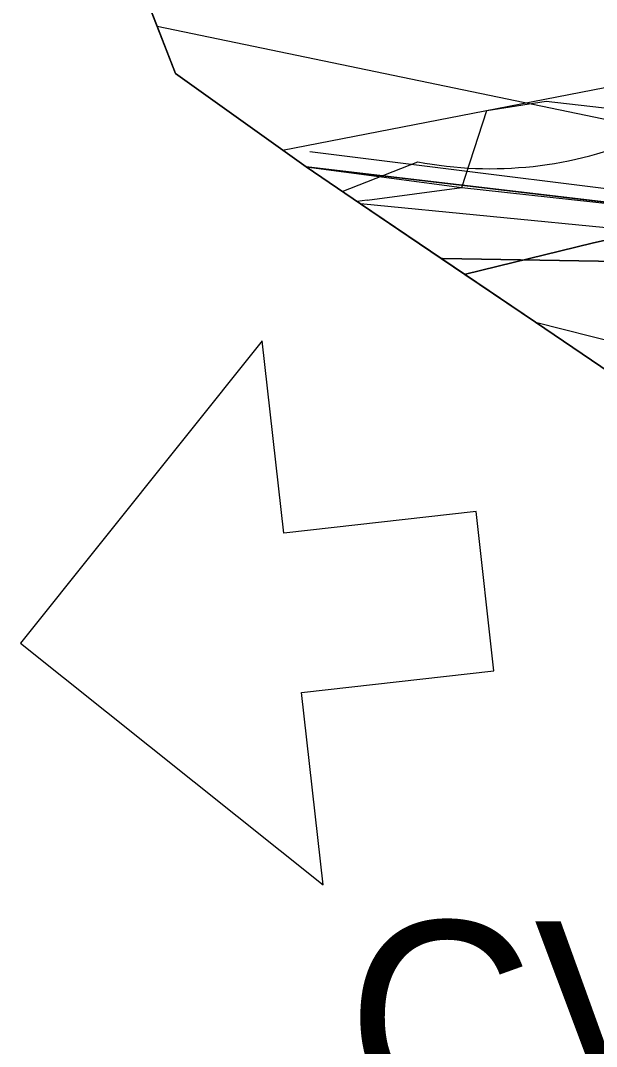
# Model space of a CAD drawing. Extents: x -706130 to -698555, y -971544 to -967260.
# Drawn here: x -705963.7 to -705919.1, y -969569.5 to -969489.9 of the extents above; entities that cross this region are included whole.
import ezdxf

# ---------------------------------------------------------------- set-up
doc = ezdxf.new("R2010")
doc.units = 0
for name, color, linetype in [('Archeologická naleziště S', 7, 'Continuous'), ('BPEJ hranice S', 7, 'Continuous'), ('CHKO_Luzicke hory hranice S', 7, 'Continuous'), ('CHKO_Luzicke hory zonace S', 7, 'Continuous'), ('Hranice řešeného území', 7, 'Continuous'), ('KN_Hranice obce', 7, 'Continuous'), ('KN_Hranice_katastrální území', 7, 'Continuous'), ('KN_Hranice_parcel', 7, 'Continuous'), ('KN_Hranice_parcel_vnitrni_kresba', 7, 'Continuous'), ('KN_Polygon parcely', 7, 'Continuous'), ('KN_POZEMKY_14_OSTATNI PLOCHA', 7, 'Continuous'), ('KN_POZEMKY_2_ORNA PUDA', 7, 'Continuous'), ('KN_VYUZITI_16_ostatni plocha_silnice', 7, 'Continuous'), ('Komunikace popis smery a sipky', 7, 'Continuous'), ('Koridor silnicni_D03_silnice I tridy N', 7, 'Continuous'), ('Koridor silnicni_D03_silnice I tridy srafy N', 7, 'Continuous'), ('OP lesa 30 m', 7, 'Continuous'), ('Plochy doprava silniční - silnice I třídy S', 7, 'Continuous'), ('Plochy zemědělské všeobecné CELEK S', 7, 'Continuous'), ('Povodi vodniho toku S', 7, 'Continuous'), ('Regulační bloky v krajině S', 7, 'Continuous'), ('Regulační bloky zastavěné S', 7, 'Continuous'), ('Spoje_dálkový komunikační kabel S', 7, 'Continuous'), ('Trasy cykloturistické N', 7, 'Continuous'), ('VPS dopravni infrastruktury_obrys N', 7, 'Continuous'), ('VPS dopravni infrastruktury_plochy N', 7, 'Continuous'), ('VÝŠKOPIS_vrstevnice hlavní', 7, 'Continuous'), ('Zábory hodnocené - koridory', 7, 'Continuous')]:
    doc.layers.add(name, color=color, linetype=linetype)

msp = doc.modelspace()

# ---------------------------------------------------------------- linework, layer by layer
at = {"layer": 'Archeologická naleziště S'}
msp.add_lwpolyline([(-705697.432, -968947.894), (-705589.562, -969129.75), (-705860.312, -969509.688), (-705953.083, -969490.406)], dxfattribs=at)
at = {"layer": 'BPEJ hranice S'}
msp.add_line((-705933.636, -969506.66), (-705923.79, -969513.33), dxfattribs=at)
for points in [[(-705933.636, -969506.66), (-705933.633, -969506.661), (-705929.266, -969509.62), (-705929.204, -969509.605), (-705919.398, -969507.203), (-705909.751, -969505.033), (-705893.789, -969501.444), (-705849.322, -969490.521), (-705822.249, -969478.432), (-705785.772, -969455.147), (-705760.064, -969435.685), (-705733.661, -969416.918)], [(-705733.661, -969416.918), (-705760.064, -969435.685), (-705785.772, -969455.147), (-705822.249, -969478.432), (-705849.322, -969490.521), (-705893.789, -969501.444), (-705909.751, -969505.033), (-705919.398, -969507.203), (-705929.204, -969509.605), (-705929.266, -969509.62), (-705923.79, -969513.33)], [(-705956.285, -969482.146), (-705951.67, -969494.05), (-705941.55, -969501.3), (-705937.34, -969504.15), (-705933.636, -969506.66)], [(-705923.79, -969513.33), (-705929.266, -969509.62), (-705933.633, -969506.661), (-705933.636, -969506.66)], [(-705923.79, -969513.33), (-705918, -969517.26), (-705903.89, -969529.84), (-705882.7, -969548.73), (-705862.83, -969579.64), (-705856.81, -969592.97), (-705847.39, -969627.87), (-705847.39, -969631.7), (-705847.36, -969657.14), (-705782.79, -969663.18), (-705759.32, -969658.73), (-705740.87, -969647.85), (-705740.138, -969648.266)]]:
    msp.add_lwpolyline(points, dxfattribs=at)
at = {"layer": 'CHKO_Luzicke hory hranice S'}
msp.add_lwpolyline([(-705941.55, -969501.3), (-705941.55, -969501.3), (-705907.31, -969505.32), (-705889.91, -969515.01), (-705872.58, -969525.62), (-705851.69, -969540.66), (-705832.54, -969551.1), (-705820.44, -969555.79), (-705803.69, -969560.7), (-705785.53, -969562.92), (-705550.52, -969564.48), (-705371.24, -969565.74), (-705346.96, -969565.91), (-705321.55, -969559.75)], dxfattribs=at)
at = {"layer": 'CHKO_Luzicke hory zonace S'}
msp.add_lwpolyline([(-705736.36, -969338.21), (-705739.09, -969334.17), (-705792.04, -969334.09), (-705816.66, -969366.26), (-705830.99, -969387.84), (-705850.52, -969417.77), (-705871.21, -969438.87), (-705927.26, -969471.43), (-705956.66, -969481.18), (-705951.67, -969494.05), (-705941.55, -969501.3)], dxfattribs=at)
at = {"layer": 'Hranice řešeného území'}
msp.add_lwpolyline([(-705687.4, -969678.25), (-705740.87, -969647.85), (-705759.32, -969658.73), (-705782.79, -969663.18), (-705847.36, -969657.14), (-705847.39, -969631.7), (-705847.39, -969627.87), (-705856.81, -969592.97), (-705862.83, -969579.64), (-705882.7, -969548.73), (-705903.89, -969529.84), (-705918, -969517.26), (-705923.79, -969513.33), (-705937.34, -969504.15), (-705941.55, -969501.3), (-705951.67, -969494.05), (-705956.66, -969481.18)], dxfattribs=at)
at = {"layer": 'KN_Hranice obce'}
msp.add_lwpolyline([(-705956.66, -969481.18), (-705951.67, -969494.05), (-705941.55, -969501.3), (-705937.34, -969504.15), (-705923.79, -969513.33), (-705918, -969517.26), (-705903.89, -969529.84), (-705882.7, -969548.73), (-705862.83, -969579.64), (-705856.81, -969592.97), (-705847.39, -969627.87), (-705847.39, -969631.7), (-705847.36, -969657.14), (-705782.79, -969663.18), (-705759.32, -969658.73), (-705740.87, -969647.85), (-705687.4, -969678.25)], dxfattribs=at)
at = {"layer": 'KN_Hranice_katastrální území'}
msp.add_lwpolyline([(-705956.66, -969481.18), (-705951.67, -969494.05), (-705941.55, -969501.3), (-705937.34, -969504.15), (-705923.79, -969513.33), (-705918, -969517.26), (-705903.89, -969529.84), (-705882.7, -969548.73), (-705862.83, -969579.64), (-705856.81, -969592.97), (-705847.39, -969627.87), (-705847.39, -969631.7), (-705847.36, -969657.14), (-705782.79, -969663.18), (-705759.32, -969658.73), (-705740.87, -969647.85), (-705687.4, -969678.25)], dxfattribs=at)
at = {"layer": 'KN_Hranice_parcel'}
msp.add_line((-705941.55, -969501.3), (-705937.34, -969504.15), dxfattribs=at)
for points in [[(-705956.66, -969481.18), (-705951.67, -969494.05), (-705941.55, -969501.3)], [(-705941.55, -969501.3), (-705907.31, -969505.32), (-705889.91, -969515.01), (-705872.58, -969525.62), (-705851.69, -969540.66), (-705832.54, -969551.1), (-705820.44, -969555.79), (-705803.69, -969560.7), (-705785.53, -969562.92), (-705550.52, -969564.48), (-705371.24, -969565.74)], [(-705937.34, -969504.15), (-705923.79, -969513.33), (-705918, -969517.26)]]:
    msp.add_lwpolyline(points, dxfattribs=at)
at = {"layer": 'KN_Hranice_parcel_vnitrni_kresba'}
for p, q in [((-705907.24, -969507.11), (-705937.34, -969504.15)), ((-705923.79, -969513.33), (-705917.1, -969515.02))]:
    msp.add_line(p, q, dxfattribs=at)
msp.add_lwpolyline([(-705941.26, -969500.11), (-705906.95, -969504.38), (-705870.89, -969525.17), (-705852.06, -969539.55), (-705831.98, -969550.25), (-705821.14, -969554.42), (-705803.54, -969559.8), (-705785.04, -969561.98), (-705550.85, -969563.22), (-705372.86, -969564.89), (-705347.07, -969565.04), (-705320.72, -969558.83)], dxfattribs=at)
at = {"layer": 'KN_Polygon parcely'}
for points in [[(-705736.36, -969338.21), (-705739.09, -969334.17), (-705792.04, -969334.09), (-705816.66, -969366.26), (-705830.36, -969402.28), (-705845.61, -969425.56), (-705859.43, -969439.87), (-705878.77, -969450.42), (-705927.26, -969471.43), (-705956.66, -969481.18), (-705951.67, -969494.05), (-705941.55, -969501.3), (-705907.31, -969505.32), (-705889.91, -969515.01), (-705872.58, -969525.62), (-705851.69, -969540.66), (-705832.54, -969551.1), (-705820.44, -969555.79), (-705803.69, -969560.7), (-705785.53, -969562.92), (-705550.52, -969564.48)], [(-705550.52, -969564.48), (-705785.53, -969562.92), (-705803.69, -969560.7), (-705820.44, -969555.79), (-705832.54, -969551.1), (-705851.69, -969540.66), (-705872.58, -969525.62), (-705889.91, -969515.01), (-705907.31, -969505.32), (-705941.55, -969501.3), (-705937.34, -969504.15), (-705923.79, -969513.33), (-705918, -969517.26), (-705911.46, -969518.58), (-705897.3, -969526.11), (-705883.64, -969534.42), (-705860.02, -969551.46), (-705834.84, -969565.35), (-705821.47, -969570.79), (-705800.04, -969575.55), (-705765.75, -969577.73), (-705551.76, -969579.02)]]:
    msp.add_lwpolyline(points, dxfattribs=at)
at = {"layer": 'KN_POZEMKY_14_OSTATNI PLOCHA'}
for p, q in [((-705937.34, -969504.15), (-705941.55, -969501.3)), ((-705941.55, -969501.3), (-705907.31, -969505.32)), ((-705923.79, -969513.33), (-705937.34, -969504.15)), ((-705918, -969517.26), (-705923.79, -969513.33))]:
    msp.add_line(p, q, dxfattribs=at)
at = {"layer": 'KN_POZEMKY_2_ORNA PUDA'}
for p, q in [((-705951.67, -969494.05), (-705956.66, -969481.18)), ((-705941.55, -969501.3), (-705951.67, -969494.05)), ((-705907.31, -969505.32), (-705941.55, -969501.3))]:
    msp.add_line(p, q, dxfattribs=at)
at = {"layer": 'KN_VYUZITI_16_ostatni plocha_silnice'}
for p, q in [((-705937.34, -969504.15), (-705941.55, -969501.3)), ((-705941.55, -969501.3), (-705907.31, -969505.32)), ((-705923.79, -969513.33), (-705937.34, -969504.15)), ((-705918, -969517.26), (-705923.79, -969513.33))]:
    msp.add_line(p, q, dxfattribs=at)
at = {"layer": 'Komunikace popis smery a sipky'}
for p, q in [((-705944.963, -969514.764), (-705963.676, -969538.212)), ((-705943.289, -969529.67), (-705944.963, -969514.764)), ((-705928.382, -969527.995), (-705943.289, -969529.67)), ((-705926.996, -969540.344), (-705928.382, -969527.995)), ((-705963.676, -969538.212), (-705940.228, -969556.925)), ((-705941.902, -969542.019), (-705926.996, -969540.344)), ((-705940.228, -969556.925), (-705941.902, -969542.019))]:
    msp.add_line(p, q, dxfattribs=at)
at = {"layer": 'Koridor silnicni_D03_silnice I tridy N'}
msp.add_lwpolyline([(-705723.293, -969615.926), (-705759.804, -969614.493), (-705818.737, -969612.066), (-705852.023, -969610.706), (-705856.81, -969592.97), (-705862.83, -969579.64), (-705882.7, -969548.73), (-705903.89, -969529.84), (-705918, -969517.26), (-705923.79, -969513.33), (-705931.093, -969508.382), (-705930.995, -969508.383), (-705917.389, -969508.616), (-705902.869, -969508.948), (-705887.103, -969509.395), (-705869.467, -969509.981), (-705848.44, -969510.769), (-705814.64, -969512.15), (-705755.785, -969514.573), (-705719.491, -969515.998)], dxfattribs=at)
at = {"layer": 'Koridor silnicni_D03_silnice I tridy srafy N'}
for points in [[(-705655.215, -969518.256), (-705662.241, -969518.031), (-705689.213, -969517.113), (-705719.491, -969515.998), (-705755.785, -969514.573), (-705814.64, -969512.15), (-705848.44, -969510.769), (-705869.467, -969509.981), (-705887.103, -969509.395), (-705902.869, -969508.948), (-705917.389, -969508.616), (-705930.995, -969508.383), (-705931.093, -969508.382)], [(-705931.093, -969508.382), (-705923.79, -969513.33), (-705918, -969517.26), (-705903.89, -969529.84), (-705882.7, -969548.73), (-705862.83, -969579.64), (-705856.81, -969592.97), (-705852.023, -969610.706)]]:
    msp.add_lwpolyline(points, dxfattribs=at)
at = {"layer": 'OP lesa 30 m'}
msp.add_lwpolyline([(-705938.761, -969503.188), (-705932.903, -969500.894)], dxfattribs=at)
msp.add_arc((-705927.26, -969471.43), 30, 259.15782, 293.42637, dxfattribs=at)
at = {"layer": 'Plochy doprava silniční - silnice I třídy S'}
msp.add_line((-705907.31, -969505.32), (-705941.55, -969501.3), dxfattribs=at)
msp.add_lwpolyline([(-705941.55, -969501.3), (-705937.34, -969504.15), (-705923.79, -969513.33), (-705918, -969517.26)], dxfattribs=at)
at = {"layer": 'Plochy zemědělské všeobecné CELEK S'}
for p, q in [((-705956.66, -969481.18), (-705951.67, -969494.05)), ((-705951.67, -969494.05), (-705941.55, -969501.3)), ((-705941.55, -969501.3), (-705907.31, -969505.32))]:
    msp.add_line(p, q, dxfattribs=at)
at = {"layer": 'Povodi vodniho toku S'}
msp.add_lwpolyline([(-705956.66, -969481.18), (-705951.67, -969494.05), (-705941.55, -969501.3), (-705937.34, -969504.15), (-705923.79, -969513.33), (-705918, -969517.26), (-705903.89, -969529.84), (-705882.7, -969548.73), (-705862.83, -969579.64), (-705856.81, -969592.97), (-705847.39, -969627.87), (-705847.39, -969631.7), (-705847.36, -969657.14), (-705782.79, -969663.18), (-705759.32, -969658.73), (-705740.87, -969647.85), (-705687.4, -969678.25)], dxfattribs=at)
at = {"layer": 'Regulační bloky v krajině S'}
for p, q in [((-705956.66, -969481.18), (-705951.67, -969494.05)), ((-705951.67, -969494.05), (-705941.55, -969501.3)), ((-705941.55, -969501.3), (-705907.31, -969505.32))]:
    msp.add_line(p, q, dxfattribs=at)
at = {"layer": 'Regulační bloky zastavěné S'}
msp.add_line((-705907.31, -969505.32), (-705941.55, -969501.3), dxfattribs=at)
msp.add_lwpolyline([(-705941.55, -969501.3), (-705937.34, -969504.15), (-705923.79, -969513.33), (-705918, -969517.26)], dxfattribs=at)
at = {"layer": 'Spoje_dálkový komunikační kabel S'}
msp.add_line((-705936.83, -969503.866), (-705937.608, -969503.969), dxfattribs=at)
msp.add_lwpolyline([(-705936.83, -969503.866), (-705929.48, -969502.9), (-705927.56, -969496.91), (-705922.95, -969496.2), (-705909.64, -969497.73), (-705906.96, -969498.29), (-705900.81, -969500.86), (-705884.91, -969508.39), (-705875.29, -969514.56), (-705870.41, -969517.58), (-705862.91, -969520.29), (-705851.25, -969521.38), (-705837.69, -969520.22), (-705819.88, -969518.11), (-705797.92, -969516.23), (-705788.31, -969516.35), (-705767.49, -969517.44), (-705736.56, -969515.27)], dxfattribs=at)
at = {"layer": 'Trasy cykloturistické N'}
msp.add_lwpolyline([(-705941.55, -969501.3), (-705929.48, -969502.9), (-705907.31, -969505.32), (-705889.91, -969515.01), (-705872.58, -969525.62), (-705862.135, -969533.14), (-705834.394, -969535.572), (-705774.861, -969535.615), (-705753.466, -969537.6), (-705715.63, -969544.437), (-705667.884, -969548.343), (-705531.102, -969552.55), (-705439.363, -969551.799), (-705375.702, -969544.962), (-705354.907, -969538.427), (-705318.196, -969523.777), (-705288.468, -969518.368)], dxfattribs=at)
at = {"layer": 'VPS dopravni infrastruktury_obrys N'}
for points in [[(-705902.869, -969508.948), (-705917.389, -969508.616), (-705930.995, -969508.383), (-705931.093, -969508.382)], [(-705931.093, -969508.382), (-705923.79, -969513.33), (-705918, -969517.26)]]:
    msp.add_lwpolyline(points, dxfattribs=at)
at = {"layer": 'VPS dopravni infrastruktury_plochy N'}
for points in [[(-705902.869, -969508.948), (-705917.389, -969508.616), (-705930.995, -969508.383), (-705931.093, -969508.382)], [(-705931.093, -969508.382), (-705923.79, -969513.33), (-705918, -969517.26)]]:
    msp.add_lwpolyline(points, dxfattribs=at)
at = {"layer": 'VÝŠKOPIS_vrstevnice hlavní'}
msp.add_lwpolyline([(-705943.374, -969499.993), (-705917.482, -969494.963), (-705903.5, -969493.964), (-705891.516, -969494.392), (-705873.539, -969496.533), (-705863.552, -969498.387), (-705825.602, -969507.946), (-705809.337, -969510.229), (-705797.353, -969510.657), (-705785.369, -969509.373), (-705777.379, -969507.375), (-705771.387, -969504.807), (-705765.395, -969501.241), (-705757.833, -969494.963), (-705753.41, -969489.542), (-705733.864, -969451.591)], dxfattribs=at)
at = {"layer": 'Zábory hodnocené - koridory'}
msp.add_lwpolyline([(-705723.293, -969615.926), (-705759.804, -969614.493), (-705818.737, -969612.066), (-705852.023, -969610.706), (-705856.81, -969592.97), (-705862.83, -969579.64), (-705882.7, -969548.73), (-705903.89, -969529.84), (-705918, -969517.26), (-705923.79, -969513.33), (-705931.093, -969508.382), (-705930.995, -969508.383), (-705917.389, -969508.616), (-705902.869, -969508.948), (-705887.103, -969509.395), (-705869.467, -969509.981), (-705848.44, -969510.769), (-705814.64, -969512.15), (-705755.785, -969514.573), (-705719.491, -969515.998)], dxfattribs=at)

# ---------------------------------------------------------------- texts
at = {"layer": 'Komunikace popis smery a sipky'}
msp.add_text('CVIKOV', height=15, dxfattribs=at).set_placement((-705938.372, -969574.754))

doc.saveas('drawing.dxf')
